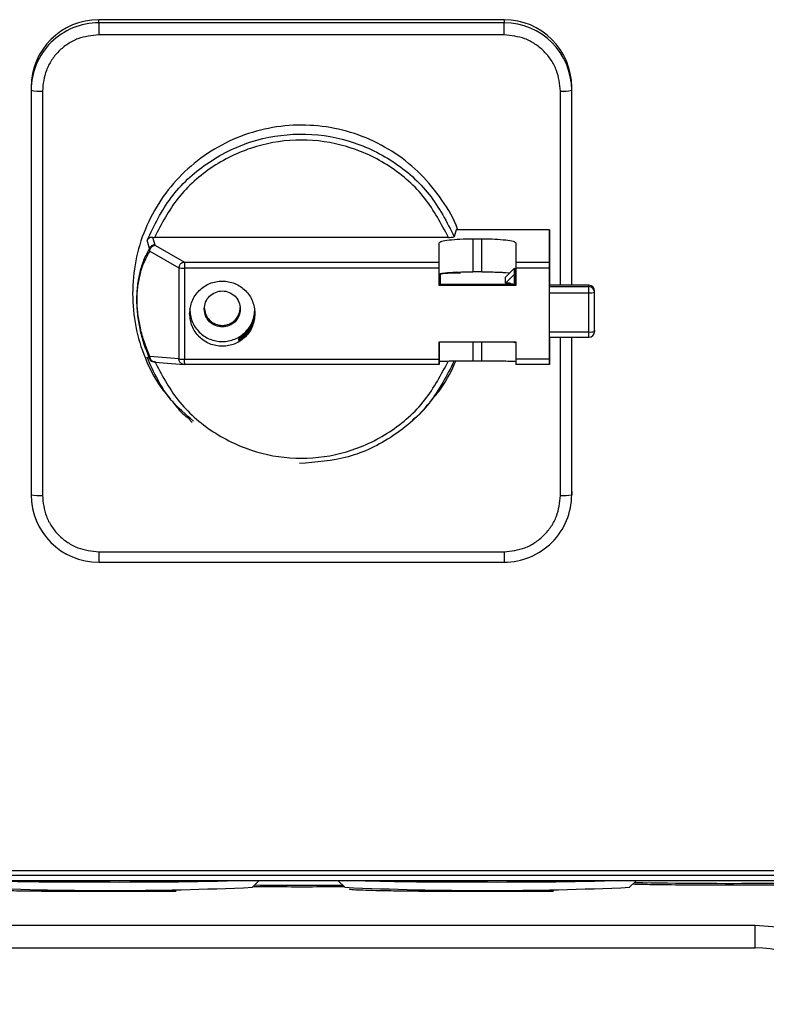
# Model space of a CAD drawing. Header units: inches. Extents: x 170 to 312, y 215 to 248.
# Tile 368 of 656: x 255.9152 to 256.0023, y 241.9115 to 242.0262. Entities that reach past the tile are written whole.
import ezdxf

# ---------------------------------------------------------------- set-up
doc = ezdxf.new("R2010")
doc.units = ezdxf.units.IN
doc.header["$LTSCALE"] = 0.25
doc.header["$MEASUREMENT"] = 0
doc.layers.add('MOTOR RH', color=7, linetype='Continuous')

msp = doc.modelspace()

# ---------------------------------------------------------------- linework, layer by layer
at = {"layer": 'MOTOR RH'}
for p, q in [((255.9244553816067, 242.0258700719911), (255.9244555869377, 242.02623557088)), ((255.9716994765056, 242.0258699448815), (255.9244553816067, 242.0258700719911)), ((255.9716996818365, 242.0262354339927), (255.9244555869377, 242.02623557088)), ((255.9716996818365, 242.0262354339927), (255.9716994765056, 242.0258699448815)), ((255.9716994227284, 242.0244694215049), (255.924455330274, 242.0244695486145)), ((255.9165815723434, 242.0183806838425), (255.916581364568, 242.0180151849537)), ((255.9795734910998, 242.0180150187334), (255.9795736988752, 242.0183805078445)), ((255.9795736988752, 241.9952867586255), (255.9795736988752, 242.0183805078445)), ((255.916581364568, 242.0180151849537), (255.916581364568, 241.970885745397)), ((255.9178936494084, 242.0179238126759), (255.9178936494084, 241.9707943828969)), ((255.978261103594, 241.9952867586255), (255.978261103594, 242.0179236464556)), ((255.9795734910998, 241.9952867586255), (255.9795734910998, 242.0180150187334)), ((255.9661257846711, 242.0017539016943), (255.965894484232, 242.0009498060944)), ((255.9769886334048, 242.0017538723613), (255.9661257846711, 242.0017539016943)), ((255.9769874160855, 241.9979900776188), (255.9769886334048, 242.0017538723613)), ((255.9769886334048, 242.0017538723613), (255.9769886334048, 241.9952867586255)), ((255.9303740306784, 241.9995673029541), (255.9300933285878, 242.0005282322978)), ((255.9307271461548, 242.0008783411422), (255.9309903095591, 241.9999984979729)), ((255.9307271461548, 242.0008783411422), (255.9309552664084, 242.000874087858)), ((255.9651987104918, 242.0008739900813), (255.9309552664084, 242.000874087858)), ((255.9309903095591, 241.9999984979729), (255.9310614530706, 241.9999304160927)), ((255.9310614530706, 241.9999304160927), (255.9344437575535, 241.9979901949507)), ((255.9641265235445, 241.9979901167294), (255.9641272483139, 242.0002340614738)), ((255.9641272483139, 241.9965810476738), (255.9641272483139, 242.0002340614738)), ((255.9680644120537, 242.0007140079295), (255.9691142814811, 242.0007139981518)), ((255.9680644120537, 242.0007140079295), (255.9680644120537, 241.9968551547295)), ((255.9691142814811, 241.9968551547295), (255.9691142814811, 242.0007139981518)), ((255.9730511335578, 242.0002340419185), (255.9730504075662, 241.9979900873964)), ((255.9304196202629, 241.9992696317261), (255.9303740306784, 241.9995673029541)), ((255.9304196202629, 241.9992696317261), (255.9338019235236, 241.9973294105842)), ((255.9344437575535, 241.9979901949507), (255.9641265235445, 241.9979901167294)), ((255.9730504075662, 241.9979900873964), (255.9769874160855, 241.9979900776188)), ((255.9338019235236, 241.9973294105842), (255.9338019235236, 241.9867096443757)), ((255.9641264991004, 241.9972931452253), (255.9344437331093, 241.9972932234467)), ((255.9344437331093, 241.9972932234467), (255.9344437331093, 241.9866734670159)), ((255.9641264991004, 241.9952561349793), (255.9641264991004, 241.9972931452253)), ((255.9641265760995, 241.9953931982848), (255.9641272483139, 241.9965810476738)), ((255.9642514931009, 241.9965565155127), (255.9642508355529, 241.9953931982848)), ((255.9691142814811, 241.9968551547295), (255.9680644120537, 241.9968551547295)), ((255.9718624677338, 241.9955410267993), (255.9729123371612, 241.9965883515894)), ((255.971862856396, 241.9962263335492), (255.9729127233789, 241.9972736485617)), ((255.9718981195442, 241.9967748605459), (255.9723723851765, 241.9967346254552)), ((255.9729127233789, 241.9972736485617), (255.9729123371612, 241.9965883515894)), ((255.9729123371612, 241.9965883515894), (255.9729123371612, 241.9953931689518)), ((255.9729130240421, 241.9953931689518), (255.9729127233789, 241.9972736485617)), ((255.9729127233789, 241.9962263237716), (255.9729130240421, 241.9967562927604)), ((255.9769873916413, 241.9972931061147), (255.973050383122, 241.9972931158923)), ((255.973050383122, 241.9972931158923), (255.973050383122, 241.995256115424)), ((255.9769873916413, 241.9866733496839), (255.9769873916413, 241.9972931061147)), ((255.9769885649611, 241.9973302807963), (255.9769874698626, 241.9953931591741)), ((255.9641264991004, 241.9952561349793), (255.9641265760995, 241.9953931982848)), ((255.9730504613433, 241.9953931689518), (255.9641265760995, 241.9953931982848)), ((255.9718624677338, 241.9955410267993), (255.971862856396, 241.9962263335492)), ((255.9722561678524, 241.9955410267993), (255.9718624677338, 241.9955410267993)), ((255.9722561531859, 241.9955136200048), (255.9722561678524, 241.9955410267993)), ((255.9815736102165, 241.9952867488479), (255.9769874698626, 241.9952867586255)), ((255.9815736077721, 241.9952851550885), (255.9769874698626, 241.9952851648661)), ((255.9815735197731, 241.9951298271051), (255.9815736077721, 241.9952851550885)), ((255.9815736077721, 241.9952851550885), (255.9815736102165, 241.9952867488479)), ((255.973050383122, 241.995256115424), (255.9641264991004, 241.9952561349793)), ((255.9769874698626, 241.9951298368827), (255.9815735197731, 241.9951298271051)), ((255.9769874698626, 241.9944295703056), (255.9815734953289, 241.9944295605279)), ((255.9822296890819, 241.9898932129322), (255.9822297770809, 241.9946305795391)), ((255.9822296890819, 241.994475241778), (255.9822297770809, 241.9946305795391)), ((255.9769874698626, 241.9898475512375), (255.9815734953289, 241.9898475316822)), ((255.9822297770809, 241.990048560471), (255.9822296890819, 241.9898932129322)), ((255.9407856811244, 241.9888475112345), (255.940785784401, 241.9890302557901)), ((255.940785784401, 241.9890302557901), (255.9410210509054, 241.9890302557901)), ((255.9641264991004, 241.988710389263), (255.973050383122, 241.9887103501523)), ((255.9641264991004, 241.9866733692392), (255.9641264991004, 241.988710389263)), ((255.9641272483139, 241.988710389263), (255.9641272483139, 241.9863822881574)), ((255.9680644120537, 241.9887103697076), (255.9680644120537, 241.9864505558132)), ((255.9691142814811, 241.9864505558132), (255.9691142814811, 241.9887103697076)), ((255.9729123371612, 241.9886025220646), (255.9728042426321, 241.9887103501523)), ((255.9729123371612, 241.9886025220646), (255.9729123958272, 241.9887103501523)), ((255.9729123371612, 241.9887103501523), (255.9729123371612, 241.9886025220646)), ((255.973050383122, 241.9887103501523), (255.973050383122, 241.9866733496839)), ((255.9769874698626, 241.9892370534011), (255.9815735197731, 241.9892370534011)), ((255.9769874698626, 241.9888474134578), (255.9769876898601, 241.9892370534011)), ((255.9769886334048, 241.9892370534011), (255.9769886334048, 241.986598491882)), ((255.978261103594, 241.9707942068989), (255.978261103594, 241.9892370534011)), ((255.9795734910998, 241.970885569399), (255.9795734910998, 241.9892370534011)), ((255.9795736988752, 241.9712510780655), (255.9795736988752, 241.9892370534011)), ((255.9300933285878, 241.9869058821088), (255.9303740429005, 241.9867799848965)), ((255.9304196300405, 241.9869857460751), (255.9303740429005, 241.9867799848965)), ((255.9338019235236, 241.9867096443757), (255.9304196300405, 241.9869857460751)), ((255.9304386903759, 241.9865420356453), (255.9307055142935, 241.9864137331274)), ((255.9306599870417, 241.9864379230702), (255.9307969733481, 241.9863975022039)), ((255.9310028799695, 241.9863416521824), (255.9344149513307, 241.9860631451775)), ((255.9344437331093, 241.9866734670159), (255.9641264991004, 241.9866733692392)), ((255.9641272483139, 241.9863822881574), (255.9641265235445, 241.9860629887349)), ((255.9691142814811, 241.9864505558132), (255.9680644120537, 241.9864505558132)), ((255.9769873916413, 241.9866733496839), (255.973050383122, 241.9866733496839)), ((255.9769886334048, 241.986598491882), (255.9769874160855, 241.9860629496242)), ((255.9641265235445, 241.9860629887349), (255.9344437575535, 241.9860630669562)), ((255.9769874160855, 241.9860629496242), (255.9730504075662, 241.9860629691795)), ((255.9350680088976, 241.9795756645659), (255.9353647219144, 241.9793150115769)), ((255.9607729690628, 241.9793006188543), (255.9610699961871, 241.9795609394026)), ((255.9795736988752, 241.9712510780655), (255.9795734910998, 241.970885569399)), ((255.924455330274, 241.9642486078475), (255.9716994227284, 241.9642484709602)), ((255.9244553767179, 241.9630276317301), (255.9716994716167, 241.9630275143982)), ((255.8762731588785, 241.9271116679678), (256.0198697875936, 241.9271116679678)), ((255.8762731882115, 241.9265625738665), (256.019869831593, 241.9265625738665)), ((255.8614587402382, 241.9259513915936), (256.0346870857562, 241.9259513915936)), ((255.9030550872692, 241.9259494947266), (255.9930984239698, 241.9259494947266)), ((255.9423609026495, 241.925145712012), (255.9431649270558, 241.9259494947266)), ((255.9523324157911, 241.9259494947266), (255.9531364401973, 241.925145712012)), ((255.9863241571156, 241.925145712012), (255.9871281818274, 241.9259494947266)), ((255.9931161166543, 241.9259513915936), (255.9930984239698, 241.9259494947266)), ((255.9930984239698, 241.9259494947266), (255.9930984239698, 241.9259513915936)), ((256.0009616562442, 241.9207001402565), (255.8951918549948, 241.9207001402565)), ((255.8951918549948, 241.9180754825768), (256.0009616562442, 241.9180754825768))]:
    msp.add_line(p, q, dxfattribs=at)
at = {"layer": 'MOTOR RH', "flags": 128}
for points in [[(255.9244553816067, 242.0258700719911), (255.9244553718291, 242.0258270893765), (255.9244553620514, 242.0257354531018), (255.9244553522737, 242.0255986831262), (255.9244553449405, 242.0254220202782), (255.9244553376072, 242.0252122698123), (255.9244553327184, 242.0249774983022), (255.924455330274, 242.0247267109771), (255.924455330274, 242.0244695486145)], [(255.9716994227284, 242.0244694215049), (255.9716994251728, 242.0247265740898), (255.9716994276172, 242.0249773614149), (255.9716994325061, 242.0252121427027), (255.9716994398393, 242.0254218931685), (255.9716994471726, 242.0255985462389), (255.9716994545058, 242.0257353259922), (255.9716994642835, 242.0258269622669), (255.9716994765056, 242.0258699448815)], [(255.9815734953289, 241.9945581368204), (255.9815734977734, 241.9946835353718), (255.9815734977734, 241.9948009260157), (255.9815735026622, 241.9949057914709), (255.9815735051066, 241.994994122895), (255.9815735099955, 241.9950625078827), (255.9815735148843, 241.9951083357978), (255.9815735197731, 241.9951298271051)], [(255.9815735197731, 241.9892370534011), (255.9815735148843, 241.9892423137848), (255.9815735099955, 241.989270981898), (255.9815735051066, 241.9893235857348), (255.9815735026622, 241.9893980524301), (255.9815734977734, 241.9894915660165), (255.9815734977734, 241.989600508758), (255.9815734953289, 241.9897207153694), (255.9815734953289, 241.9945581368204)], [(255.924455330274, 241.9642486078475), (255.924455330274, 241.9639949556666), (255.9244553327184, 241.9637545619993), (255.9244553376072, 241.9635366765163), (255.9244553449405, 241.9633496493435), (255.9244553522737, 241.9632006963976), (255.9244553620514, 241.9630955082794), (255.9244553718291, 241.9630381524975), (255.9244553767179, 241.9630276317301)], [(255.9716994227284, 241.9642484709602), (255.9716994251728, 241.9639948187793), (255.9716994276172, 241.9637544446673), (255.9716994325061, 241.963536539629), (255.9716994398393, 241.9633495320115), (255.9716994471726, 241.9632005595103), (255.9716994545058, 241.9630953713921), (255.9716994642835, 241.9630380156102), (255.9716994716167, 241.9630275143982)], [(256.0022513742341, 241.9256223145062), (256.002276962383, 241.9256224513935), (256.0046440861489, 241.9256403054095)]]:
    msp.add_lwpolyline(points, dxfattribs=at)
at = {"layer": 'MOTOR RH'}
for centre, radius, start, end in [((255.9244458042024, 242.018005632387), 0.007864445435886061, 89.93022458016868, 179.9304055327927), ((255.9244460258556, 242.0183711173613), 0.007864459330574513, 89.930343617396, 179.9303042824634), ((255.9717089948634, 242.0180054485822), 0.007864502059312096, 0.0697220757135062, 90.06934474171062), ((255.9717092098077, 242.0183709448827), 0.007864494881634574, 0.06966976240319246, 90.06941484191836), ((255.9175671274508, 242.0227034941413), 0.004790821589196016, 258.1259657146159, 273.9080654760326), ((255.9785876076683, 242.0227046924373), 0.004792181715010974, 266.0932597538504, 281.8720878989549), ((255.934325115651, 242.0008990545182), 0.003607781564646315, 261.6616967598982, 271.8841231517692), ((255.965944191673, 241.9876246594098), 0.009090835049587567, 85.77607103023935, 100.7310073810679), ((255.9666055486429, 241.9963355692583), 0.0006456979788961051, 130.2451007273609, 146.3717301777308), ((255.9722561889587, 241.9948562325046), 0.0006573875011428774, 59.59444205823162, 90.0031178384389), ((255.972256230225, 241.994883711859), 0.0006573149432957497, 56.37392643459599, 90.00543679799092), ((255.9815744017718, 241.9946297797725), 0.0006553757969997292, 0.06991906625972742, 90.06941490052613), ((255.981736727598, 241.9968206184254), 0.002396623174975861, 266.0946025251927, 281.8698955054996), ((255.9815742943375, 241.9944744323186), 0.0006553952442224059, 0.0707643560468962, 90.06771376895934), ((255.981736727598, 241.9922385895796), 0.002396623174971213, 266.0946025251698, 281.8698955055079), ((255.9815743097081, 241.9898940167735), 0.0006553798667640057, 269.9309408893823, 359.9297251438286), ((255.9343250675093, 241.990279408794), 0.003607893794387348, 261.6627306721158, 271.884829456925), ((255.9175670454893, 241.9755733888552), 0.004790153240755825, 258.1252866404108, 273.9095942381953), ((255.9244458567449, 241.9708953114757), 0.00786449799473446, 180.0696924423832, 270.0693921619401), ((255.9717090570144, 241.9708951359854), 0.007864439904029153, 269.9302019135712, 359.9303033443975), ((255.9785875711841, 241.975576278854), 0.004793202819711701, 266.0945304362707, 281.8699675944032), ((255.9219518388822, 242.335956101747), 0.4101838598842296, 268.3065505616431, 270.2196763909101), ((255.927113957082, 242.4935671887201), 0.5678032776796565, 269.6377945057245, 271.4724099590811), ((255.9480809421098, 243.0797308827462), 1.154326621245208, 269.7295567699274, 270.2376034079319), ((255.9659150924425, 242.3359559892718), 0.4101837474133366, 268.306550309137, 270.2196765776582), ((255.9710772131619, 242.4935670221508), 0.5678031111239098, 269.6377942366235, 271.4724102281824), ((255.9979488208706, 242.551592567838), 0.6259850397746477, 268.987189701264, 270.3938114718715), ((255.9257670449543, 242.3001991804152), 0.3754203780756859, 267.4666589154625, 272.5333410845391), ((255.9697302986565, 242.300199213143), 0.3754204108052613, 267.4666590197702, 272.5333409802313), ((256.0009616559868, 241.9049521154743), 0.01312335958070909, 30.0000000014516, 90)]:
    msp.add_arc(centre, radius, start, end, dxfattribs=at)
for points, knots in [([(255.924455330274, 242.0244695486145), (255.9236298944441, 242.0243821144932), (255.9223601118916, 242.0242476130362), (255.9208324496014, 242.0234313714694), (255.9197812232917, 242.0225865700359), (255.9189343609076, 242.0215379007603), (255.9181161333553, 242.0200139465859), (255.9179812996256, 242.0187472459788), (255.9178936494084, 242.0179238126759)], [0, 0, 0, 0, 0.2394568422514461, 0.3683607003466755, 0.5000001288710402, 0.6316390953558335, 0.7605427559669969, 1, 1, 1, 1]), ([(255.978261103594, 242.0179236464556), (255.9781734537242, 242.0187470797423), (255.9780386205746, 242.0200137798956), (255.9772203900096, 242.0215377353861), (255.9763735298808, 242.0225864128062), (255.9753223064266, 242.0234312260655), (255.9737946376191, 242.0242474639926), (255.9725248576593, 242.0243819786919), (255.9716994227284, 242.0244694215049)], [0, 0, 0, 0, 0.2394570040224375, 0.3683604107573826, 0.4999997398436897, 0.6316394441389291, 0.7605430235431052, 1, 1, 1, 1]), ([(255.9662865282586, 242.0017539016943), (255.9662790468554, 242.0017786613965), (255.9659002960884, 242.0030321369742), (255.9644968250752, 242.0052754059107), (255.9621008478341, 242.0082932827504), (255.9590804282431, 242.0107450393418), (255.9556600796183, 242.0125730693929), (255.9519421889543, 242.0136973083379), (255.9480774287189, 242.0140772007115), (255.9442121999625, 242.0136974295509), (255.9404957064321, 242.0125727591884), (255.9370702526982, 242.0107463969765), (255.9340688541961, 242.0082885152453), (255.9316018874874, 242.0052935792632), (255.929782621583, 242.0018766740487), (255.9286120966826, 241.9981691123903), (255.9284655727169, 241.995598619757), (255.9283923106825, 241.9943133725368)], [0, 0, 0, 0, 0.001437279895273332, 0.07276320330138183, 0.1440890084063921, 0.2154149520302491, 0.2867408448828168, 0.3580667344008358, 0.4293926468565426, 0.5007185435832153, 0.5720444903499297, 0.6433703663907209, 0.7146962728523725, 0.786022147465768, 0.8573480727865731, 0.9286739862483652, 1, 1, 1, 1]), ([(255.9300933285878, 242.0005282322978), (255.9309297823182, 242.0022573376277), (255.9326026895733, 242.0057155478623), (255.9369130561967, 242.0096758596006), (255.9421002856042, 242.0122633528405), (255.9478465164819, 242.0131922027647), (255.9536131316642, 242.0123989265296), (255.9588601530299, 242.0099342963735), (255.9632630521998, 242.0060765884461), (255.9650173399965, 242.0026587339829), (255.965894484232, 242.0009498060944)], [0, 0, 0, 0, 0.1250000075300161, 0.2499999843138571, 0.3749999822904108, 0.4999999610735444, 0.6249999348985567, 0.7499999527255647, 0.8749999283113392, 1, 1, 1, 1]), ([(255.9651987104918, 242.0008739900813), (255.9643728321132, 242.0024477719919), (255.9626843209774, 242.0056653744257), (255.9584883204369, 242.009342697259), (255.9534838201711, 242.011689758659), (255.9480769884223, 242.0124637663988), (255.9426701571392, 242.0116897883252), (255.9376656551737, 242.0093427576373), (255.9334696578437, 242.0056654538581), (255.9317811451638, 242.0024478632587), (255.9309552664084, 242.000874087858)], [0, 0, 0, 0, 0.1222791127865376, 0.2500000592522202, 0.3777209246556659, 0.5000000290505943, 0.6222791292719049, 0.7499999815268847, 0.8777209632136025, 1, 1, 1, 1]), ([(255.9307271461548, 242.000877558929), (255.9306674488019, 242.0008754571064), (255.9305373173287, 242.0008708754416), (255.930358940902, 242.0008043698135), (255.9301941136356, 242.0006898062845), (255.9301290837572, 242.0005834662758), (255.9300949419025, 242.0005276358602)], [0, 0, 0, 0, 0.1934260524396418, 0.4216404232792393, 0.6963508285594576, 1, 1, 1, 1]), ([(255.9309903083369, 241.9999977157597), (255.9309234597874, 241.9999917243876), (255.9307897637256, 241.9999797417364), (255.9306086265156, 241.9998865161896), (255.9304586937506, 241.9997489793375), (255.9304017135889, 241.9996280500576), (255.9303732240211, 241.9995675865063)], [0, 0, 0, 0, 0.2500006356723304, 0.4999973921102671, 0.7500031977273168, 1, 1, 1, 1]), ([(255.9310614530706, 241.9999304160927), (255.9310197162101, 241.9999269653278), (255.9309362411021, 241.9999200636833), (255.9308160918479, 241.9998784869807), (255.9307040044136, 241.9998172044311), (255.9306413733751, 241.9997593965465), (255.9306100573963, 241.99973049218)], [0, 0, 0, 0, 0.2499996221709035, 0.5000075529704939, 0.7500001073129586, 1, 1, 1, 1]), ([(255.9641272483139, 242.0002340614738), (255.964180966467, 242.0002976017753), (255.9642883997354, 242.0004246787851), (255.9649497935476, 242.0005238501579), (255.9652804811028, 242.0005734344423)], [0, 0, 0, 0, 0.500014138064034, 1, 1, 1, 1]), ([(255.9651987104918, 242.0008739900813), (255.9652913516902, 242.0008751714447), (255.9654714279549, 242.0008774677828), (255.9656990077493, 242.0008950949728), (255.9658567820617, 242.0009201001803), (255.9658820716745, 242.0009400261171), (255.965894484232, 242.0009498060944)], [0, 0, 0, 0, 0.2688927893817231, 0.5226746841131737, 0.7657208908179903, 1, 1, 1, 1]), ([(255.9652804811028, 242.0005734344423), (255.9656870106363, 242.0006137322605), (255.9665000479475, 242.0006943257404), (255.967542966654, 242.0007074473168), (255.9680644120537, 242.0007140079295)], [0, 0, 0, 0, 0.5000133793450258, 1, 1, 1, 1]), ([(255.9691142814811, 242.0007139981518), (255.969635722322, 242.0007074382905), (255.9706786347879, 242.0006943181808), (255.9714916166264, 242.0006137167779), (255.9718981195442, 242.0005734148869)], [0, 0, 0, 0, 0.4999852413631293, 1, 1, 1, 1]), ([(255.9718981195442, 242.0005734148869), (255.9722287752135, 242.0005238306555), (255.9728901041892, 242.0004246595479), (255.9729974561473, 242.000297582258), (255.9730511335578, 242.0002340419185)], [0, 0, 0, 0, 0.4999866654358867, 1, 1, 1, 1]), ([(255.9289074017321, 241.9936285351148), (255.9289120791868, 241.9939037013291), (255.9289217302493, 241.9944714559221), (255.9290283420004, 241.9956177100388), (255.9292932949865, 241.9969803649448), (255.9297673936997, 241.9984067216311), (255.9301565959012, 241.9991513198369), (255.9303740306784, 241.9995673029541)], [0, 0, 0, 0, 0.08555260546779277, 0.1765219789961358, 0.3900110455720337, 0.6592187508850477, 1, 1, 1, 1]), ([(255.9304196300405, 241.9869857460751), (255.9302016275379, 241.9875133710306), (255.9298111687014, 241.9884583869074), (255.9293328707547, 241.9901154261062), (255.9290579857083, 241.9915994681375), (255.9289514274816, 241.9927835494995), (255.9289260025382, 241.9936167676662), (255.9289513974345, 241.994433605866), (255.9290579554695, 241.9955479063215), (255.9293328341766, 241.9968518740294), (255.929811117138, 241.9981956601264), (255.9302015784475, 241.9988848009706), (255.9304196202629, 241.9992696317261)], [0, 0, 0, 0, 0.1733893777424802, 0.310553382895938, 0.4155385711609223, 0.4592499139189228, 0.5000001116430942, 0.5407113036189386, 0.5844615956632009, 0.6894470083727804, 0.8265806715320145, 1, 1, 1, 1]), ([(255.9304196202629, 241.9992696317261), (255.9304224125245, 241.9993120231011), (255.9304279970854, 241.9993968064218), (255.9304672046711, 241.9995193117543), (255.9305259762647, 241.9996339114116), (255.930582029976, 241.9996982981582), (255.9306100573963, 241.99973049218)], [0, 0, 0, 0, 0.2499960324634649, 0.4999954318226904, 0.7499926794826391, 1, 1, 1, 1]), ([(255.9339923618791, 241.997790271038), (255.9339643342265, 241.9977580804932), (255.9339082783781, 241.9976936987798), (255.9338495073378, 241.9975790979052), (255.933810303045, 241.9974565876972), (255.9338047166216, 241.9973718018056), (255.9338019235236, 241.9973294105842)], [0, 0, 0, 0, 0.2499917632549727, 0.4999883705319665, 0.7500043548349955, 1, 1, 1, 1]), ([(255.9339923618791, 241.997790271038), (255.9340236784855, 241.9978191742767), (255.9340863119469, 241.9978769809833), (255.9341983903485, 241.9979382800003), (255.9343185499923, 241.9979798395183), (255.9344020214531, 241.9979867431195), (255.9344437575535, 241.9979901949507)], [0, 0, 0, 0, 0.2499988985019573, 0.4999997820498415, 0.749997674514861, 0.9999999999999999, 0.9999999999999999, 0.9999999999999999, 0.9999999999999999]), ([(255.9344437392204, 241.9977563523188), (255.9344437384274, 241.9977228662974), (255.9344437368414, 241.9976558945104), (255.9344437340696, 241.9975400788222), (255.9344437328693, 241.9974179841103), (255.9344437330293, 241.9973348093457), (255.9344437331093, 241.9972932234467)], [0, 0, 0, 0, 0.250000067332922, 0.4999982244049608, 0.7500080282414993, 1, 1, 1, 1]), ([(255.9344437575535, 241.9979901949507), (255.9344437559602, 241.9979828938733), (255.9344437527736, 241.9979682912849), (255.9344437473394, 241.9979172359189), (255.9344437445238, 241.9978481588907), (255.9344437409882, 241.9977869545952), (255.9344437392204, 241.9977563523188)], [0, 0, 0, 0, 0.2499896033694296, 0.4999940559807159, 0.7499959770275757, 1, 1, 1, 1]), ([(255.9641264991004, 241.9972931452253), (255.9641264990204, 241.9973347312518), (255.9641264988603, 241.9974179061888), (255.9641265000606, 241.9975399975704), (255.9641265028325, 241.9976558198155), (255.9641265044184, 241.9977227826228), (255.9641265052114, 241.9977562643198)], [0, 0, 0, 0, 0.2499955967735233, 0.5000085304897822, 0.750002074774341, 1, 1, 1, 1]), ([(255.9641265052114, 241.9977562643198), (255.9641265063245, 241.9977868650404), (255.9641265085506, 241.9978480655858), (255.9641265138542, 241.9979171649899), (255.9641265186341, 241.9979681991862), (255.9641265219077, 241.9979828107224), (255.9641265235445, 241.9979901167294)], [0, 0, 0, 0, 0.2500014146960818, 0.4999955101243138, 0.7499895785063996, 1, 1, 1, 1]), ([(255.9730503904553, 241.9977562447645), (255.9730503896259, 241.9977227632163), (255.9730503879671, 241.9976557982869), (255.9730503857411, 241.997539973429), (255.9730503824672, 241.9974178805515), (255.9730503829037, 241.9973347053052), (255.973050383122, 241.9972931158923)], [0, 0, 0, 0, 0.2499932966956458, 0.5000002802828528, 0.7499893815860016, 1, 1, 1, 1]), ([(255.9730504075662, 241.9979900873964), (255.973050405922, 241.9979827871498), (255.973050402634, 241.9979681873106), (255.9730503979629, 241.9979171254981), (255.9730503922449, 241.9978480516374), (255.9730503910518, 241.9977868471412), (255.9730503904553, 241.9977562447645)], [0, 0, 0, 0, 0.2500085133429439, 0.4999946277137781, 0.7499962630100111, 1, 1, 1, 1]), ([(255.9769873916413, 241.9972931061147), (255.9769873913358, 241.9973346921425), (255.9769873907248, 241.9974178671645), (255.9769873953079, 241.997539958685), (255.9769873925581, 241.9976557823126), (255.9769873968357, 241.9977227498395), (255.9769873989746, 241.9977562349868)], [0, 0, 0, 0, 0.2499911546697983, 0.5000001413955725, 0.7499897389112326, 1, 1, 1, 1]), ([(255.9769873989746, 241.9977562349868), (255.9769873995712, 241.9977868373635), (255.9769874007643, 241.9978480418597), (255.9769874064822, 241.9979171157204), (255.9769874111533, 241.9979681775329), (255.9769874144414, 241.9979827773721), (255.9769874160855, 241.9979900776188)], [0, 0, 0, 0, 0.2500037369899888, 0.5000053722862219, 0.7499914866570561, 0.9999999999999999, 0.9999999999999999, 0.9999999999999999, 0.9999999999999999]), ([(255.9641272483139, 241.9965810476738), (255.9641418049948, 241.9965989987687), (255.9641709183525, 241.9966349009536), (255.9644066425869, 241.9966865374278), (255.9647644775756, 241.9967346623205), (255.9651084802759, 241.9967614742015), (255.9652804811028, 241.9967748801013)], [0, 0, 0, 0, 0.2500008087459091, 0.5000015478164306, 0.7500015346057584, 1, 1, 1, 1]), ([(255.9652804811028, 241.9967748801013), (255.9654730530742, 241.9967868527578), (255.9658581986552, 241.9968107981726), (255.9665493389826, 241.9968357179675), (255.967291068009, 241.9968521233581), (255.9678066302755, 241.9968541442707), (255.9680644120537, 241.9968551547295)], [0, 0, 0, 0, 0.2499994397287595, 0.5000010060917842, 0.7499998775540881, 1, 1, 1, 1]), ([(255.9691142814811, 241.9968551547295), (255.9693720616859, 241.9968541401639), (255.9698876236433, 241.9968521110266), (255.9706293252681, 241.9968357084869), (255.9713204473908, 241.9968107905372), (255.9717055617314, 241.9967868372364), (255.9718981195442, 241.9967748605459)], [0, 0, 0, 0, 0.2499996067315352, 0.5000007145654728, 0.7499995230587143, 1, 1, 1, 1]), ([(255.9350510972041, 241.9919833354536), (255.9351083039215, 241.9924802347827), (255.9352227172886, 241.9934740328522), (255.9361028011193, 241.9947377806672), (255.9373607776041, 241.9955821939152), (255.9388568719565, 241.9958787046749), (255.9403529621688, 241.9955821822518), (255.9416109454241, 241.9947377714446), (255.9424910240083, 241.9934740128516), (255.9426054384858, 241.9924802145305), (255.9426626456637, 241.9919833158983)], [0, 0, 0, 0, 0.1250000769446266, 0.2500000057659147, 0.3750001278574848, 0.5000000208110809, 0.6250000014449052, 0.7499998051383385, 0.875000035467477, 1, 1, 1, 1]), ([(255.972756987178, 241.9953931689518), (255.9726581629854, 241.995405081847), (255.9723527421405, 241.9954418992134), (255.9722951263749, 241.9954846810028), (255.9722561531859, 241.9955136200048)], [0, 0, 0, 0, 0.3235672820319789, 1, 1, 1, 1]), ([(255.9729123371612, 241.9953825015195), (255.9728416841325, 241.9953895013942), (255.972682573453, 241.9954052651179), (255.9725529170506, 241.9954307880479), (255.9725196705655, 241.9954351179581), (255.9725459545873, 241.9954360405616), (255.9725824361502, 241.9954136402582), (255.9725825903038, 241.9954135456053)], [0, 0, 0, 0, 0.2638115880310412, 0.5941039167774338, 0.8396542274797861, 0.9993224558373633, 1, 1, 1, 1]), ([(255.9283923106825, 241.9943133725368), (255.9284638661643, 241.993026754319), (255.9286069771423, 241.9904535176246), (255.9298031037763, 241.9867665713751), (255.9312180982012, 241.9838944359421), (255.9324556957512, 241.9824711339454), (255.9328486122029, 241.9820192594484)], [0, 0, 0, 0, 0.2885860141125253, 0.5771720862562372, 0.8657592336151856, 1, 1, 1, 1]), ([(255.9367574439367, 241.992531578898), (255.9367890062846, 241.9928057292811), (255.9368521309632, 241.9933540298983), (255.9373376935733, 241.9940512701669), (255.938031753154, 241.9945171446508), (255.9388571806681, 241.9946807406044), (255.9396826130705, 241.9945171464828), (255.9403766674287, 241.9940512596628), (255.9408622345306, 241.9933540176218), (255.9409253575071, 241.9928057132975), (255.9409569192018, 241.9925315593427)], [0, 0, 0, 0, 0.1249998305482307, 0.2499995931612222, 0.3749992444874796, 0.4999992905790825, 0.6249991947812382, 0.749999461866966, 0.8749989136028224, 1, 1, 1, 1]), ([(255.9303740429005, 241.9867799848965), (255.9301566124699, 241.9873306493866), (255.9297674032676, 241.9883163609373), (255.9292933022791, 241.9900371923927), (255.9290283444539, 241.9915641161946), (255.9289217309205, 241.9927766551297), (255.9289120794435, 241.9933504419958), (255.9289074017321, 241.9936285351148)], [0, 0, 0, 0, 0.340768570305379, 0.6099894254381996, 0.8234760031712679, 0.9144453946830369, 0.9999999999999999, 0.9999999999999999, 0.9999999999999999, 0.9999999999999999]), ([(255.9426626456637, 241.9919833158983), (255.9426054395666, 241.9914864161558), (255.9424910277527, 241.9904926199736), (255.9416109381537, 241.9892288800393), (255.940352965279, 241.9883844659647), (255.9388568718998, 241.9880879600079), (255.9373607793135, 241.988384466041), (255.9361027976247, 241.9892288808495), (255.9352227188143, 241.9904926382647), (255.935108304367, 241.9914864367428), (255.9350510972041, 241.9919833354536)], [0, 0, 0, 0, 0.1250001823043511, 0.2499995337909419, 0.3749997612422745, 0.4999998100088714, 0.6249996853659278, 0.7499995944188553, 0.8749999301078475, 1, 1, 1, 1]), ([(255.935051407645, 241.992531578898), (255.9351086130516, 241.9920346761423), (255.9352230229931, 241.9910408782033), (255.936103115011, 241.9897771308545), (255.937361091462, 241.9889327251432), (255.9388571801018, 241.9886361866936), (255.9403532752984, 241.988932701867), (255.9416112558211, 241.9897771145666), (255.9424913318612, 241.9910408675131), (255.9426057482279, 241.9920346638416), (255.9426629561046, 241.9925315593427)], [0, 0, 0, 0, 0.1250008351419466, 0.2499997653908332, 0.3749996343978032, 0.4999997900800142, 0.6249997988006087, 0.7499999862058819, 0.8750006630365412, 1, 1, 1, 1]), ([(255.9409569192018, 241.9925315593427), (255.9409253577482, 241.992257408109), (255.9408622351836, 241.9917091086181), (255.9403766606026, 241.9910118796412), (255.9396826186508, 241.9905459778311), (255.9388571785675, 241.9903823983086), (255.9380317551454, 241.990546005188), (255.9373376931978, 241.9910118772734), (255.9368521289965, 241.9917091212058), (255.9367890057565, 241.9922574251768), (255.9367574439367, 241.992531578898)], [0, 0, 0, 0, 0.1249998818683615, 0.2499984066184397, 0.3749998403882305, 0.4999996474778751, 0.6249998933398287, 0.7499993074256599, 0.874998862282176, 1, 1, 1, 1]), ([(255.9367575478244, 241.9927143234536), (255.9367891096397, 241.9924401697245), (255.9368522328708, 241.991891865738), (255.9373377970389, 241.9911946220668), (255.9380318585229, 241.9907287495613), (255.9388572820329, 241.9905651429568), (255.9396827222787, 241.9907287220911), (255.9403767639, 241.9911946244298), (255.9408623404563, 241.9918918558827), (255.9409254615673, 241.992440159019), (255.9409570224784, 241.9927143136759)], [0, 0, 0, 0, 0.1250009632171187, 0.2500003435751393, 0.3749995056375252, 0.4999995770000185, 0.6249993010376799, 0.7500004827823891, 0.8749988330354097, 1, 1, 1, 1]), ([(255.9426627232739, 241.9921203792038), (255.9426379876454, 241.9917913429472), (255.9425885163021, 241.991133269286), (255.9421930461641, 241.9902163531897), (255.9416010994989, 241.9894115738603), (255.9410574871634, 241.9890355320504), (255.9407856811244, 241.9888475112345)], [0, 0, 0, 0, 0.2500004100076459, 0.50000169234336, 0.7500009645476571, 1, 1, 1, 1]), ([(255.9426628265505, 241.9923031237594), (255.9426380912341, 241.9919740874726), (255.9425886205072, 241.9913160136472), (255.9421931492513, 241.9903990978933), (255.9416012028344, 241.9895943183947), (255.9410575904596, 241.9892182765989), (255.940785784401, 241.9890302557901)], [0, 0, 0, 0, 0.2500003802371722, 0.5000017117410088, 0.7500009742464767, 1, 1, 1, 1]), ([(255.9355028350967, 241.9794608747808), (255.934582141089, 241.9802396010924), (255.9321896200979, 241.9822632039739), (255.9308917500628, 241.985137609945), (255.9300933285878, 241.9869058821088)], [0, 0, 0, 0, 0.3848217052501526, 1, 1, 1, 1]), ([(255.9306634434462, 241.9864428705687), (255.9306466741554, 241.9864505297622), (255.9305693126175, 241.9864858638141), (255.9304600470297, 241.9866000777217), (255.930402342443, 241.9867198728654), (255.9303734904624, 241.9867797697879)], [0, 0, 0, 0, 0.1215584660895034, 0.5607839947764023, 1, 1, 1, 1]), ([(255.9304196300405, 241.9869857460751), (255.9304224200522, 241.9869431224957), (255.9304279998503, 241.9868578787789), (255.9304672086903, 241.9867356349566), (255.9305259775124, 241.9866219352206), (255.9305820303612, 241.9865587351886), (255.9306100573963, 241.9865271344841)], [0, 0, 0, 0, 0.2500062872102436, 0.4999923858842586, 0.7499907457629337, 1, 1, 1, 1]), ([(255.9310614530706, 241.9863391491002), (255.9310197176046, 241.9863413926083), (255.9309362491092, 241.9863458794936), (255.9308160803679, 241.9863841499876), (255.93070401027, 241.9864425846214), (255.9306413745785, 241.9864989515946), (255.9306100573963, 241.9865271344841)], [0, 0, 0, 0, 0.2500035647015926, 0.4999925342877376, 0.7500015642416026, 1, 1, 1, 1]), ([(255.9309552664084, 241.9864734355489), (255.9317811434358, 241.9848996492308), (255.9334696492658, 241.9816820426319), (255.937665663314, 241.9780047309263), (255.9426701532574, 241.9756576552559), (255.9480769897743, 241.9748836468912), (255.9534838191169, 241.975657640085), (255.9584883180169, 241.9780046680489), (255.9626843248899, 241.9816819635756), (255.9643728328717, 241.9848995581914), (255.9651987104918, 241.9864733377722)], [0, 0, 0, 0, 0.1222792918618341, 0.2500000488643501, 0.377720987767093, 0.5000000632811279, 0.6222791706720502, 0.7499999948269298, 0.8777207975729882, 1, 1, 1, 1]), ([(255.9339923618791, 241.9862510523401), (255.9339643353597, 241.986282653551), (255.933908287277, 241.9863458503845), (255.9338495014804, 241.9864595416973), (255.933810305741, 241.9865817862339), (255.9338047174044, 241.9866670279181), (255.9338019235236, 241.9867096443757)], [0, 0, 0, 0, 0.2500174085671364, 0.4999906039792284, 0.7500210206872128, 1, 1, 1, 1]), ([(255.9344437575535, 241.9860630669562), (255.9344020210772, 241.9860653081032), (255.9343185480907, 241.9860697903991), (255.9341983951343, 241.986108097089), (255.9340863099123, 241.9861664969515), (255.9340236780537, 241.9862228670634), (255.9339923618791, 241.9862510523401)], [0, 0, 0, 0, 0.2500051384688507, 0.5000104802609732, 0.750003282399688, 1, 1, 1, 1]), ([(255.9344437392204, 241.9862354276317), (255.9344437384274, 241.9862651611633), (255.9344437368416, 241.9863246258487), (255.9344437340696, 241.9864326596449), (255.9344437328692, 241.9865496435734), (255.9344437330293, 241.9866321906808), (255.9344437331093, 241.9866734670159)], [0, 0, 0, 0, 0.2500007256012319, 0.4999814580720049, 0.7499738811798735, 1, 1, 1, 1]), ([(255.9344437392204, 241.9862354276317), (255.9344437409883, 241.9862090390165), (255.9344437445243, 241.986156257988), (255.9344437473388, 241.9861023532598), (255.9344437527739, 241.9860677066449), (255.9344437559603, 241.9860646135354), (255.9344437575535, 241.9860630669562)], [0, 0, 0, 0, 0.249990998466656, 0.5000179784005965, 0.7500050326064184, 0.9999999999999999, 0.9999999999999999, 0.9999999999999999, 0.9999999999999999]), ([(255.965894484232, 241.9864841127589), (255.9650173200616, 241.9847734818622), (255.9632629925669, 241.9813522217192), (255.9588603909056, 241.977520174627), (255.9536122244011, 241.9749581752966), (255.9497706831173, 241.9746719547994), (255.9478499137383, 241.9745288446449)], [0, 0, 0, 0, 0.2500000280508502, 0.499999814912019, 0.750000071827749, 1, 1, 1, 1]), ([(255.9630521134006, 241.9817104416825), (255.9635395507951, 241.9822593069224), (255.9647932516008, 241.9836710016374), (255.9655867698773, 241.9853894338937), (255.966071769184, 241.9864397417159)], [0, 0, 0, 0, 0.3887988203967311, 1, 1, 1, 1]), ([(255.9641265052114, 241.9862353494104), (255.9641265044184, 241.9862650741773), (255.9641265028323, 241.9863245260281), (255.9641265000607, 241.9864325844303), (255.9641264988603, 241.9865495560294), (255.9641264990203, 241.9866320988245), (255.9641264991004, 241.9866733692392)], [0, 0, 0, 0, 0.2499908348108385, 0.5000011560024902, 0.7500065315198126, 1, 1, 1, 1]), ([(255.9641265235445, 241.9860629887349), (255.9641265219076, 241.9860645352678), (255.9641265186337, 241.986067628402), (255.9641265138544, 241.9861022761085), (255.9641265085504, 241.9861561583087), (255.9641265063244, 241.9862089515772), (255.9641265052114, 241.9862353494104)], [0, 0, 0, 0, 0.2499930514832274, 0.4999971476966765, 0.7499872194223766, 1, 1, 1, 1]), ([(255.9652804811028, 241.9864305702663), (255.9649497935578, 241.9864235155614), (255.9642884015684, 241.9864094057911), (255.9641809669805, 241.9863913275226), (255.9641272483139, 241.9863822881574)], [0, 0, 0, 0, 0.4999872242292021, 1, 1, 1, 1]), ([(255.9680644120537, 241.9864505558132), (255.9675429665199, 241.9864496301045), (255.9665000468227, 241.9864477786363), (255.9656870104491, 241.9864363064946), (255.9652804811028, 241.9864305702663)], [0, 0, 0, 0, 0.4999862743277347, 1, 1, 1, 1]), ([(255.9718981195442, 241.986430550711), (255.9714916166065, 241.9864362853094), (255.9706786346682, 241.9864477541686), (255.9696357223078, 241.98644962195), (255.9691142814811, 241.9864505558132)], [0, 0, 0, 0, 0.5000147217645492, 1, 1, 1, 1]), ([(255.9730511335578, 241.9863822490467), (255.972997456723, 241.986391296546), (255.9728901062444, 241.9864093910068), (255.972228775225, 241.986423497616), (255.9718981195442, 241.986430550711)], [0, 0, 0, 0, 0.5000148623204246, 1, 1, 1, 1]), ([(255.973050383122, 241.9866733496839), (255.9730503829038, 241.9866320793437), (255.9730503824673, 241.9865495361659), (255.9730503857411, 241.9864325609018), (255.9730503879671, 241.9863245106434), (255.9730503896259, 241.9862650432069), (255.9730503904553, 241.9862353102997)], [0, 0, 0, 0, 0.249984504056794, 0.4999841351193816, 0.7499988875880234, 0.9999999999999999, 0.9999999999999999, 0.9999999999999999, 0.9999999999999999]), ([(255.9730503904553, 241.9862353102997), (255.9730503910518, 241.9862089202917), (255.9730503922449, 241.9861561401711), (255.9730503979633, 241.9861022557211), (255.9730504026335, 241.9860676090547), (255.973050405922, 241.9860645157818), (255.9730504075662, 241.9860629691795)], [0, 0, 0, 0, 0.2499950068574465, 0.4999910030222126, 0.75000102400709, 1, 1, 1, 1]), ([(255.9769873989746, 241.9862353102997), (255.9769873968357, 241.986265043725), (255.9769873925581, 241.9863245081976), (255.9769873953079, 241.9864325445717), (255.9769873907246, 241.9865495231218), (255.9769873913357, 241.9866320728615), (255.9769873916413, 241.9866733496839)], [0, 0, 0, 0, 0.2499998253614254, 0.4999796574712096, 0.7499780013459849, 1, 1, 1, 1]), ([(255.9769874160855, 241.9860629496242), (255.9769874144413, 241.9860644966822), (255.9769874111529, 241.9860675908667), (255.9769874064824, 241.9861022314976), (255.9769874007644, 241.9861561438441), (255.9769873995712, 241.9862089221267), (255.9769873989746, 241.9862353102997)], [0, 0, 0, 0, 0.249994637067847, 0.5000003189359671, 0.7500093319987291, 1, 1, 1, 1]), ([(255.9330155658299, 241.9818163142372), (255.9333717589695, 241.981328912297), (255.9339743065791, 241.98050440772), (255.9347879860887, 241.9798905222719), (255.9351206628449, 241.9796395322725)], [0, 0, 0, 0, 0.5911452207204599, 1, 1, 1, 1]), ([(255.9610168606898, 241.9796253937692), (255.9613577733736, 241.9798785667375), (255.9620572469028, 241.9803980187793), (255.9625764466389, 241.9810973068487), (255.9628425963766, 241.9814557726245)], [0, 0, 0, 0, 0.4873846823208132, 1, 1, 1, 1]), ([(255.9178936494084, 241.9707943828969), (255.9179812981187, 241.9699709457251), (255.9181161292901, 241.9687042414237), (255.9189343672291, 241.9671802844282), (255.9197812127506, 241.9661315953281), (255.9208324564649, 241.9652868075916), (255.9223601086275, 241.9644705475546), (255.9236298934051, 241.9643360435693), (255.924455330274, 241.9642486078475)], [0, 0, 0, 0, 0.2394577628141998, 0.3683610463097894, 0.5000010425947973, 0.6316394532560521, 0.7605433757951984, 1, 1, 1, 1]), ([(255.9716994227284, 241.9642484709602), (255.9725248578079, 241.9643359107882), (255.9737946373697, 241.9644704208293), (255.9753223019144, 241.9652866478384), (255.9763735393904, 241.9661314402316), (255.9772203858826, 241.9671801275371), (255.9780386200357, 241.9687040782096), (255.9781734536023, 241.9699707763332), (255.978261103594, 241.9707942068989)], [0, 0, 0, 0, 0.2394570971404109, 0.3683605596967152, 0.4999994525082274, 0.6316399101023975, 0.760543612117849, 1, 1, 1, 1]), ([(255.9867127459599, 241.9255341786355), (255.9873224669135, 241.9255188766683), (255.9887397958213, 241.9254833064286), (255.9920783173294, 241.9254443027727), (255.9948374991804, 241.9254333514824), (255.9962170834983, 241.9254278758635)], [0, 0, 0, 0, 0.2740406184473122, 0.6370220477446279, 1, 1, 1, 1]), ([(255.9962170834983, 241.9254278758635), (255.9975766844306, 241.925426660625), (256.0004304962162, 241.9254241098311), (256.0030497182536, 241.9254442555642), (256.0044211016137, 241.9254548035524)], [0, 0, 0, 0, 0.4764157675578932, 1, 1, 1, 1]), ([(255.9097209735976, 241.9249523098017), (255.9097169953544, 241.9249428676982), (255.9097053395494, 241.9249152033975), (255.9103484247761, 241.9248713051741), (255.9115253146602, 241.9248228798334), (255.9132175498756, 241.9247790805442), (255.9154157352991, 241.9247402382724), (255.9181168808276, 241.9247085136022), (255.9211924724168, 241.9246865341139), (255.9244626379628, 241.9246759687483), (255.9277134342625, 241.9246773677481), (255.9307823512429, 241.9246887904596), (255.9326127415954, 241.9247040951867), (255.933501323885, 241.9247115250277)], [0, 0, 0, 0, 0.04907273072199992, 0.1437775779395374, 0.2331302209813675, 0.3224827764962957, 0.4171875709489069, 0.5158297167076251, 0.6165650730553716, 0.717300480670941, 0.8159425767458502, 0.9106473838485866, 1, 1, 1, 1]), ([(255.942449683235, 241.9252344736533), (255.9436001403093, 241.9252295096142), (255.9460275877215, 241.925219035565), (255.9496552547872, 241.9252183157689), (255.9519943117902, 241.9252275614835), (255.9530503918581, 241.9252317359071)], [0, 0, 0, 0, 0.3307241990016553, 0.6978231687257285, 1, 1, 1, 1]), ([(255.9536842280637, 241.9249523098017), (255.9536802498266, 241.924942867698), (255.9536685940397, 241.9249152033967), (255.9543116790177, 241.9248713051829), (255.9554885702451, 241.9248228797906), (255.9571807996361, 241.9247790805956), (255.9593789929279, 241.9247402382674), (255.9620801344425, 241.9247085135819), (255.9651557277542, 241.9246865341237), (255.9684258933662, 241.9246759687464), (255.9716766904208, 241.9246773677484), (255.9747456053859, 241.92468879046), (255.9765759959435, 241.9247040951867), (255.9774645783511, 241.9247115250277)], [0, 0, 0, 0, 0.04907272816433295, 0.143777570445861, 0.233130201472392, 0.3224828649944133, 0.4171876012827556, 0.5158296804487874, 0.616565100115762, 0.71730050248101, 0.8159425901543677, 0.9106473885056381, 1, 1, 1, 1]), ([(256.014599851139, 241.9128261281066), (256.0138372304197, 241.9139459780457), (256.0122850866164, 241.9162251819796), (256.0089179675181, 241.9187328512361), (256.0050627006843, 241.9203950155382), (256.0023127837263, 241.9205996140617), (256.0009616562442, 241.9207001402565)], [0, 0, 0, 0, 0.2456670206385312, 0.5000002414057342, 0.754333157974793, 1, 1, 1, 1]), ([(256.0009616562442, 241.9180754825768), (256.0009616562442, 241.9181149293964), (256.0009616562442, 241.9181938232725), (256.0009616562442, 241.9188007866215), (256.0009616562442, 241.9196683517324), (256.0009616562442, 241.9203562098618), (256.0009616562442, 241.9207001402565)], [0, 0, 0, 0, 0.2499994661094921, 0.5000004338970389, 0.7499992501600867, 1, 1, 1, 1])]:
    msp.add_open_spline(points, degree=3, knots=knots, dxfattribs=at)

doc.saveas('drawing.dxf')
